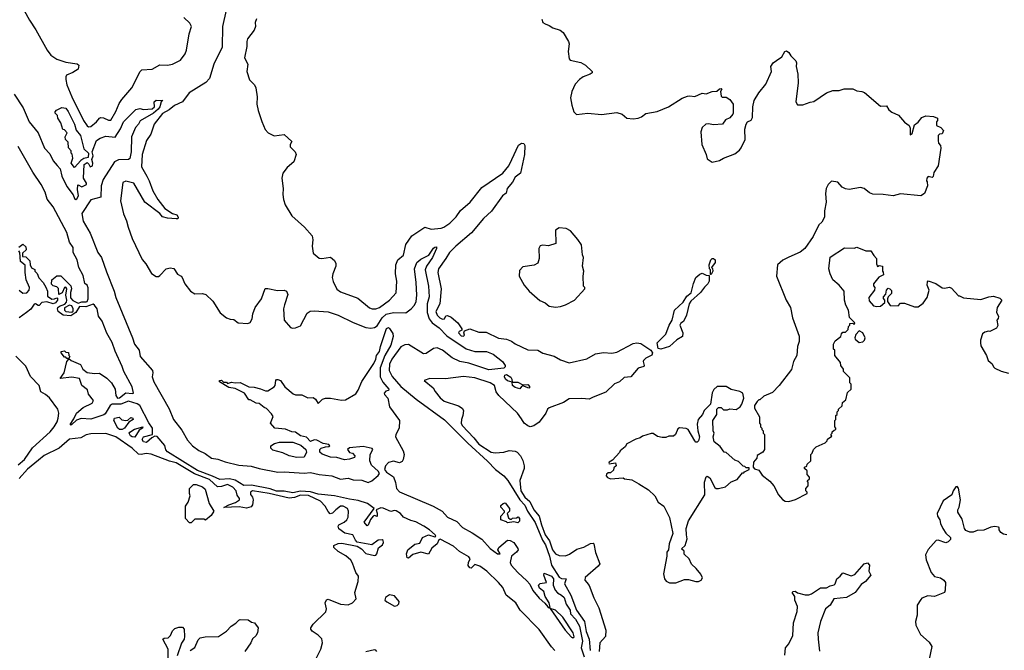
# Model space of a CAD drawing. Extents: x 2087054 to 2277909, y 548907 to 753496.
# Tile 283 of 444: x 2202489 to 2210331, y 661556 to 666578. Entities that reach past the tile are written whole.
import ezdxf

# ---------------------------------------------------------------- set-up
doc = ezdxf.new("R2010")
doc.units = 0

msp = doc.modelspace()

# ---------------------------------------------------------------- linework, layer by layer
at = {"layer": '0CON20XD'}
for points in [[(2202525, 666652.5), (2202566.3, 666575), (2202618.6, 666498.6), (2202707.1, 666335), (2202737.3, 666295), (2202785, 666262.8), (2202855, 666239.6), (2202945.7, 666225.7), (2202960, 666215), (2202953.3, 666185), (2202912.9, 666157.1), (2202862, 666135), (2202855, 666122.5), (2202855, 666102.5), (2202865, 666060), (2202905.3, 665965), (2202995.9, 665775), (2203025, 665733.1), (2203037.5, 665725), (2203055, 665726.9), (2203100.8, 665765), (2203123.3, 665795), (2203135, 665798.8), (2203155, 665796.2), (2203195, 665778), (2203215, 665776.7), (2203255, 665846), (2203280, 665910), (2203301.7, 665941.7), (2203382.5, 666035), (2203448.6, 666165), (2203461.3, 666178.7), (2203545, 666184.2), (2203605, 666219.4), (2203665, 666214.7), (2203705, 666224.1), (2203770.8, 666255), (2203805.6, 666305), (2203816.9, 666335), (2203838.6, 666465), (2203858.1, 666525), (2203845, 666551.2), (2203796.2, 666595)], [(2204133.4, 666653.4), (2204104.4, 666525), (2204100.2, 666359.8), (2204033.9, 666225), (2204000.8, 666109.2), (2203972.5, 666077.5), (2203838.2, 665995), (2203785, 665922.7), (2203722.7, 665895), (2203678.8, 665861.2), (2203625, 665830.9), (2203561.1, 665745), (2203533.5, 665666.5), (2203497.5, 665615), (2203464.2, 665505), (2203458.8, 665405), (2203501.2, 665331.2), (2203520.9, 665295), (2203548.9, 665215), (2203589.4, 665145), (2203646, 665075), (2203705, 665035.6), (2203740, 665025), (2203751.2, 665005), (2203747.5, 664992.5), (2203735, 664990.8), (2203665, 664996.4), (2203625, 665007.8), (2203604, 665035), (2203485.4, 665125.4), (2203398.5, 665275), (2203335, 665291.4), (2203309.7, 665280.3), (2203290.4, 665135), (2203315, 665031.2), (2203340.6, 664975), (2203351.9, 664925), (2203385, 664834.3), (2203465, 664669.4), (2203494.4, 664635), (2203538, 664558), (2203575, 664532.5), (2203595, 664534), (2203605, 664541.2), (2203655.8, 664594.2), (2203687.3, 664602.7), (2203716.3, 664596.3), (2203745, 664551.2), (2203775, 664536.2), (2203783.8, 664525), (2203804, 664475), (2203848.8, 664415), (2203885, 664396), (2203945, 664398), (2203970.5, 664390.5), (2204026.8, 664336.8), (2204085, 664244.2), (2204135, 664204.3), (2204165, 664192.9), (2204195, 664190), (2204230, 664165), (2204305, 664157.5), (2204325, 664167.5), (2204339.2, 664195), (2204345.7, 664235), (2204363.7, 664286.3), (2204415, 664356), (2204445, 664437.5), (2204465, 664438.6), (2204540.9, 664420.9), (2204595, 664424.2), (2204615, 664416.2), (2204625, 664390), (2204598.3, 664308.3), (2204589.4, 664275), (2204594.4, 664184.4), (2204645, 664127.5), (2204660.7, 664120.7), (2204686.4, 664123.6), (2204725, 664140), (2204778.7, 664241.3), (2204802.5, 664257.5), (2204835, 664260), (2204945, 664250.3), (2205025, 664223.9), (2205145, 664166), (2205245, 664126), (2205285, 664120.6), (2205315, 664126.4), (2205335, 664140), (2205375, 664204.5), (2205407.8, 664232.2), (2205465, 664246.4), (2205565, 664242.8), (2205605.8, 664275), (2205632, 664305), (2205646.8, 664335), (2205651.2, 664385), (2205646.7, 664485), (2205632.1, 664595), (2205651.4, 664645), (2205685, 664671.6), (2205748, 664702), (2205785, 664758.6), (2205795, 664767.1), (2205808.1, 664768.1), (2205808.1, 664755), (2205776.4, 664685), (2205728.3, 664615), (2205719.5, 664585), (2205744.5, 664455), (2205748.9, 664371.1), (2205735, 664314), (2205733.4, 664245), (2205748.8, 664195), (2205772.7, 664162.7), (2205830, 664125), (2205889.5, 664059.5), (2206045, 663956.7), (2206115, 663934.4), (2206207.5, 663935), (2206260.4, 663915), (2206335.4, 663855), (2206355.8, 663825), (2206356.2, 663813.8), (2206346, 663804), (2206297.7, 663797.7), (2206225, 663788.2), (2206065, 663842.8), (2205994.7, 663855.3), (2205933.2, 663885), (2205855, 663945.8), (2205815, 663964.1), (2205785, 663960.6), (2205725, 663920.6), (2205705, 663916.7), (2205585, 663990), (2205555, 663989.2), (2205525, 663971.9), (2205452.3, 663875), (2205433.5, 663835), (2205431.5, 663785), (2205455, 663735.4), (2205525, 663657.4), (2205645.3, 663555), (2205871.5, 663391.5), (2206058.4, 663205), (2206215, 663063.4), (2206277.2, 662995), (2206344.4, 662945), (2206377.1, 662907.1), (2206471, 662755), (2206510.7, 662710.7), (2206533.5, 662663.5), (2206595, 662572.9), (2206653.5, 662433.5), (2206676.2, 662395), (2206709.5, 662305), (2206723.4, 662235), (2206785, 662139.5), (2206805, 662128.8), (2206840.5, 662125), (2206827.9, 662085), (2206877.9, 661995), (2206922.4, 661875), (2206986.4, 661785), (2207000.5, 661705), (2207025.7, 661645), (2207033.6, 661555)], [(2204376, 666585), (2204363.8, 666555), (2204366.1, 666523.9), (2204356.7, 666495), (2204304.3, 666425.7), (2204298, 666405), (2204296.9, 666365), (2204280, 666275), (2204306.2, 666225), (2204296.7, 666165), (2204320.3, 666100.3), (2204358.8, 666058.8), (2204370, 666035), (2204380.8, 665965), (2204378, 665905), (2204388.8, 665855), (2204416.1, 665766.1), (2204445, 665702.5), (2204468.3, 665678.3), (2204515, 665653.3), (2204595, 665662.5), (2204657, 665607), (2204642.5, 665585), (2204643.3, 665565), (2204683.3, 665525), (2204690, 665505), (2204671.2, 665445), (2204618.8, 665401.2), (2204584.2, 665355), (2204576.2, 665315), (2204588, 665235), (2204584, 665185), (2204588.8, 665145), (2204602.3, 665102.3), (2204656.7, 665015), (2204757.5, 664925), (2204817, 664857), (2204822.5, 664825), (2204817.5, 664775), (2204825, 664720), (2204875, 664680), (2204895, 664676.7), (2204965, 664687.5), (2204995, 664660), (2205007, 664637), (2205007.5, 664615), (2204983.8, 664555), (2204978.8, 664525), (2204985, 664492.5), (2205015, 664431.2), (2205045, 664410), (2205180.9, 664360.9), (2205275, 664282.5), (2205295, 664275.7), (2205325.8, 664275.8), (2205355, 664286.9), (2205434, 664345), (2205487.7, 664402.3), (2205493.8, 664495), (2205480.8, 664555), (2205484, 664625), (2205501.4, 664665), (2205546.7, 664703.3), (2205563, 664787), (2205612.4, 664857.6), (2205714.3, 664925.7), (2205765, 664908.6), (2205845, 664918.1), (2205865.8, 664925), (2205915, 664958.9), (2205965, 665007.8), (2206000.6, 665059.4), (2206076.2, 665125), (2206168.8, 665241.2), (2206336.5, 665355), (2206385, 665414.3), (2206408.4, 665465), (2206460.7, 665579.3), (2206485, 665594.5), (2206505, 665592.5), (2206510.8, 665575), (2206509.4, 665505), (2206478.6, 665355), (2206435.2, 665324.8), (2206414.8, 665285.2), (2206371.5, 665235), (2206363.1, 665196.9), (2206334.6, 665175), (2206245.8, 665054.2), (2206181.5, 664995), (2206088.3, 664881.7), (2205961.8, 664775), (2205912.2, 664725), (2205883.9, 664676.1), (2205823.5, 664595), (2205817.8, 664565), (2205845.8, 664435), (2205833.8, 664316.2), (2205803.5, 664255), (2205813.8, 664225), (2205835, 664202.9), (2205855.7, 664194.3), (2205873, 664197), (2205881.7, 664218.3), (2205895, 664222.5), (2205925, 664208.1), (2205979.2, 664165), (2206010.8, 664115), (2206010, 664105), (2205988.8, 664095), (2205983.3, 664085), (2206005, 664060), (2206022.3, 664057.7), (2206031.2, 664065), (2206026, 664085), (2206030.6, 664099.4), (2206075, 664115.4), (2206145, 664089.6), (2206205, 664088.4), (2206302.1, 664042.1), (2206365, 664033.9), (2206405, 664016.9), (2206435.9, 663995.9), (2206535, 663948), (2206615, 663947.1), (2206655, 663921.4), (2206745, 663898.7), (2206795, 663869.7), (2206865, 663844.6), (2207005, 663876.9), (2207075, 663917.5), (2207138.1, 663928.1), (2207205, 663922.5), (2207245, 663929.2), (2207375, 663998.5), (2207405, 664004.5), (2207435, 664000), (2207516.6, 663946.6), (2207529.4, 663925), (2207524.2, 663905.8), (2207475, 663881.4), (2207456, 663865), (2207453.3, 663855), (2207463.3, 663825), (2207460, 663815), (2207415, 663802.5), (2207356.4, 663733.6), (2207302.3, 663727.7), (2207265, 663693.8), (2207225, 663676.7), (2207158.2, 663611.8), (2207055, 663572.9), (2207025, 663555.3), (2206965, 663562.5), (2206865, 663557.5), (2206821.3, 663528.7), (2206705, 663485.6), (2206692.5, 663475), (2206678, 663445), (2206625, 663373.3), (2206585, 663343.3), (2206555, 663336.7), (2206535, 663343.8), (2206508, 663365), (2206485, 663398.8), (2206454.4, 663444.4), (2206304.3, 663585), (2206284.2, 663615), (2206270, 663665), (2206236.7, 663685), (2206113.6, 663726.4), (2206022.6, 663737.4), (2205878.9, 663718.9), (2205755, 663719.4), (2205710, 663705), (2205782.5, 663645), (2205797, 663617), (2205837, 663567), (2205869.3, 663539.3), (2205985, 663502), (2206013.3, 663485), (2206023.3, 663465), (2206018.8, 663425), (2206006.4, 663393.6), (2206006.2, 663365), (2206014.2, 663345), (2206106.9, 663246.9), (2206145, 663196.9), (2206245, 663134.3), (2206275, 663128.8), (2206345, 663133.3), (2206387, 663147), (2206435, 663142.5), (2206450, 663135), (2206477.5, 663105), (2206496.4, 663066.4), (2206507.5, 663025), (2206506.4, 663003.6), (2206471.7, 662908.3), (2206479.7, 662825), (2206511.1, 662775), (2206551.4, 662741.4), (2206582.4, 662675), (2206627.5, 662625), (2206644.2, 662555.8), (2206672.9, 662475), (2206707.9, 662427.9), (2206731.9, 662355), (2206755, 662323.3), (2206785, 662310.2), (2206835, 662308), (2206868.1, 662321.9), (2206925, 662362.5), (2206983.1, 662376.9), (2207035, 662407.3), (2207055, 662410), (2207062.5, 662405), (2207073.8, 662335), (2207109.4, 662245), (2207097.3, 662225), (2206991.5, 662135), (2206990, 662115), (2207006.2, 662095), (2207025, 662071.9), (2207062.6, 661972.6), (2207101.2, 661895), (2207156.5, 661715), (2207155, 661665.7), (2207109.4, 661615), (2207103.9, 661545)], [(2206647, 666583), (2206656.4, 666556.4), (2206673.9, 666543.9), (2206705, 666532.5), (2206735, 666512.5), (2206793.6, 666493.6), (2206817.5, 666475), (2206858.8, 666405), (2206863.8, 666385), (2206856, 666325), (2206865.9, 666265.9), (2206873.3, 666255), (2206957.7, 666237.7), (2206996.4, 666216.4), (2207047.5, 666165), (2207047.5, 666155), (2207032.5, 666145), (2206975.7, 666124.3), (2206947.4, 666102.6), (2206912.5, 666065), (2206886, 666005), (2206876.7, 665955), (2206887, 665897), (2206903.3, 665845), (2206924, 665824), (2207015, 665833.3), (2207123.6, 665823.6), (2207245, 665838.8), (2207286.1, 665826.1), (2207325, 665793.3), (2207375, 665788.8), (2207415, 665793.8), (2207442.5, 665805), (2207475, 665830), (2207565, 665846), (2207655, 665883.8), (2207766.4, 665953.6), (2207808.3, 665968.3), (2207825, 665972.5), (2207865, 665967.5), (2207925, 665992.5), (2207955, 665987.5), (2208005, 666007.5), (2208041.7, 666008.3), (2208061.7, 666028.3), (2208075, 666030), (2208080, 666025), (2208070, 666005), (2208075, 665970), (2208085, 665960), (2208115, 665960), (2208145, 665943.3), (2208172.5, 665905), (2208172.5, 665835), (2208167.5, 665825), (2208145, 665797.5), (2208110, 665780), (2208087.5, 665745), (2208015, 665740), (2207975, 665750), (2207953, 665747), (2207925, 665720), (2207912.5, 665685), (2207922.5, 665585), (2207957.5, 665505), (2207965, 665470), (2208005, 665442.5), (2208063.6, 665456.4), (2208094.1, 665475.9), (2208185, 665510), (2208221.7, 665538.3), (2208235, 665557.5), (2208266.2, 665625), (2208263.8, 665705), (2208273.6, 665746.4), (2208286.4, 665763.6), (2208315, 665777.5), (2208325, 665800), (2208328, 665885), (2208339.2, 665935), (2208376, 665995), (2208430.8, 666065), (2208475.8, 666165), (2208472.5, 666205), (2208490, 666235), (2208516.9, 666253.1), (2208557.7, 666282.3), (2208583.3, 666325), (2208595, 666330), (2208615, 666316.7), (2208630.5, 666290.5), (2208670.7, 666250.7), (2208676.7, 666235), (2208673.6, 666206.4), (2208685.8, 666145), (2208689.2, 666075), (2208670, 665925), (2208685, 665900), (2208725, 665898.8), (2208785, 665922.5), (2208815, 665925.8), (2208915, 665996), (2208965, 666013.8), (2209015, 666014), (2209055, 666026.2), (2209125, 666026.2), (2209155, 666011.2), (2209195, 666006.2), (2209217, 665997), (2209345, 665890), (2209391.7, 665891.7), (2209410.7, 665860.7), (2209435, 665842.5), (2209488.3, 665818.3), (2209535, 665762.5), (2209572.5, 665735), (2209580, 665715), (2209581.7, 665661.7), (2209597, 665673), (2209615, 665740), (2209645, 665762.5), (2209675, 665800), (2209705, 665811.2), (2209766.1, 665806.1), (2209800, 665795), (2209800, 665775), (2209790, 665765), (2209790, 665735), (2209825, 665720), (2209846.7, 665695), (2209835, 665670), (2209815, 665667.5), (2209803.3, 665656.7), (2209803.8, 665615), (2209807.5, 665595), (2209823.3, 665575), (2209825.8, 665555), (2209803.3, 665415), (2209768.3, 665361.7), (2209765, 665330), (2209755, 665320), (2209725, 665330), (2209712.5, 665315), (2209710, 665295), (2209717, 665287), (2209720, 665255), (2209695, 665193.3), (2209665, 665176.2), (2209505, 665192.5), (2209445, 665175.7), (2209366.8, 665186.8), (2209285, 665188.6), (2209257.9, 665197.9), (2209215, 665233.8), (2209185, 665242), (2209095, 665226.7), (2209065, 665231.2), (2209040, 665245), (2209005, 665283.3), (2208955, 665292.5), (2208927.5, 665265), (2208912.5, 665235), (2208906.7, 665195), (2208912.5, 665125), (2208897.5, 665055), (2208897.5, 665005), (2208877.5, 664965), (2208853.3, 664945), (2208809.7, 664850.3), (2208741.2, 664755), (2208705, 664726), (2208614.2, 664685.8), (2208567.7, 664662.3), (2208523.3, 664625), (2208517.5, 664535), (2208593.3, 664345), (2208627.5, 664285), (2208643.6, 664203.6), (2208697, 664057), (2208697.5, 664015), (2208682.5, 663975), (2208677.5, 663905), (2208652.5, 663855), (2208635, 663792.5), (2208537.5, 663665), (2208485, 663610), (2208415, 663580), (2208385, 663550), (2208375, 663550), (2208361.7, 663538.3), (2208340, 663505), (2208340, 663485), (2208380, 663415), (2208380, 663365), (2208390, 663355), (2208390, 663335), (2208400, 663325), (2208400, 663315), (2208410, 663305), (2208410, 663285), (2208420, 663275), (2208420, 663155), (2208406.4, 663133.6), (2208361.7, 663108.3), (2208360, 663085), (2208332.5, 663055), (2208330, 663015), (2208341.7, 663001.7), (2208375, 662990), (2208401.7, 662951.7), (2208463, 662903), (2208496.1, 662866.1), (2208533.3, 662795), (2208565, 662756.7), (2208585, 662743.3), (2208615, 662740), (2208667.5, 662757.5), (2208760, 662805), (2208760, 662815), (2208750, 662825), (2208750, 662845), (2208770, 662865), (2208770, 662895), (2208760, 662905), (2208778.3, 662921.7), (2208780, 662935), (2208760, 662955), (2208760, 662985), (2208740, 663005), (2208740, 663015), (2208758.3, 663021.7), (2208761.7, 663038.3), (2208790, 663065), (2208790, 663115), (2208800, 663125), (2208810, 663155), (2208833, 663177), (2208905, 663207.5), (2208920, 663225), (2208921.7, 663238.3), (2208958.3, 663261.7), (2208950, 663275), (2208960, 663285), (2208960, 663295), (2208975, 663310), (2208990, 663315), (2208990, 663325), (2208980, 663335), (2208980, 663385), (2208990, 663395), (2208990, 663425), (2209000, 663435), (2209000, 663455), (2209010, 663465), (2209010, 663475), (2209038.3, 663501.7), (2209041.7, 663528.3), (2209068.3, 663551.7), (2209081.7, 663608.3), (2209110, 663635), (2209110, 663675), (2209100, 663685), (2209100, 663725), (2209050, 663775), (2209050, 663795), (2209030, 663825), (2209027, 663847), (2208980, 663905), (2208980, 663945), (2208970, 663955), (2208970, 663995), (2208985, 664020), (2209030, 664055), (2209033, 664077), (2209045, 664090), (2209065, 664090), (2209088.3, 664111.7), (2209090, 664135), (2209100, 664145), (2209101.7, 664158.3), (2209125, 664160), (2209135, 664150), (2209140, 664165), (2209097.5, 664205), (2209088.8, 664265), (2209068.8, 664305), (2209058.8, 664345), (2209056.7, 664415), (2209015, 664462.5), (2208965.9, 664505.9), (2208943.3, 664555), (2208933.3, 664595), (2208943.6, 664686.4), (2209058.3, 664761.7), (2209135, 664757.5), (2209155, 664766.7), (2209228.3, 664738.3), (2209267, 664737), (2209290.7, 664700.7)], [(2202444.7, 665984.7), (2202516.1, 665876.1), (2202564.4, 665764.4), (2202637, 665677), (2202686.2, 665555), (2202730.1, 665510.1), (2202755.7, 665455), (2202786, 665416), (2202811.3, 665391.3), (2202825, 665332.7), (2202865, 665250), (2202913.6, 665183.6), (2202925, 665154), (2202935, 665145.6), (2202945, 665150.9), (2202957.5, 665175), (2202948.5, 665225), (2202950.7, 665259.3), (2202955, 665262.5), (2202985, 665248.1), (2203020.6, 665265), (2203020.6, 665275), (2202998.1, 665315), (2203002.5, 665425), (2203025, 665440), (2203038.3, 665428.3), (2203050, 665405), (2203067.5, 665415), (2203072.5, 665435), (2203062.5, 665465), (2203073.3, 665495), (2203066.7, 665525), (2203100, 665615), (2203129.4, 665635), (2203175, 665650), (2203248.4, 665641.6), (2203290.7, 665709.3), (2203315, 665764.5), (2203415, 665863.3), (2203445, 665870), (2203475, 665863.3), (2203545, 665868.8), (2203561.2, 665885), (2203558.8, 665925), (2203575, 665937.5), (2203630, 665935), (2203616.8, 665923.2), (2203606.2, 665885), (2203591.1, 665865), (2203555, 665834.8), (2203447.7, 665772.3), (2203434.5, 665745), (2203410.5, 665719.5), (2203379.2, 665645), (2203376.1, 665525), (2203365, 665472), (2203355, 665465.8), (2203275, 665463.1), (2203243.5, 665446.5), (2203154.4, 665305), (2203137.2, 665255), (2203133.8, 665165), (2203055, 665142.9), (2202984.4, 665035.6), (2202995, 664973.1), (2203048.8, 664878.8), (2203110.2, 664725), (2203141.1, 664685), (2203179.7, 664569.7), (2203240.5, 664415), (2203254.3, 664365), (2203388.4, 664045), (2203402.8, 663995), (2203439.3, 663945), (2203449.2, 663895), (2203545.7, 663785), (2203550, 663765), (2203543.8, 663735), (2203556.3, 663695), (2203679.1, 663479.1), (2203712.9, 663395), (2203779.3, 663309.3), (2203825, 663229.7), (2203865, 663183.3), (2203916.5, 663146.5), (2203965, 663121.9), (2204016.2, 663085), (2204066.9, 663076.9), (2204125, 663056.8), (2204235, 663031), (2204333, 663023), (2204395, 663003.1), (2204545, 662973.8), (2204595, 662976.4), (2204755, 662967.5), (2204805, 662971.6), (2204873.3, 662955), (2204975, 662946.3), (2205045, 662919.5), (2205105, 662927.5), (2205145, 662913), (2205215, 662909.8), (2205265, 662892), (2205294.5, 662905), (2205345, 662948), (2205353.3, 662965), (2205345, 662982), (2205291.1, 663031.1), (2205277.3, 663065), (2205280.9, 663115), (2205300.6, 663155), (2205295, 663162.5), (2205225, 663180), (2205115, 663167.5), (2205100, 663155), (2205115, 663130), (2205140, 663125), (2205157.5, 663105), (2205155, 663092.5), (2205115, 663077.5), (2205075, 663073.3), (2205015, 663092.5), (2204963.6, 663093.6), (2204898.3, 663118.3), (2204880, 663135), (2204880, 663155), (2204890, 663165), (2204925, 663177.5), (2204951.7, 663178.3), (2204960, 663185), (2204950, 663195), (2204905, 663202.5), (2204855, 663228.8), (2204835, 663232.5), (2204805, 663220), (2204773.6, 663253.6), (2204725, 663263.3), (2204685, 663293.3), (2204655, 663296.7), (2204605, 663316.7), (2204520, 663325), (2204487.5, 663365), (2204507, 663417), (2204495, 663440), (2204455, 663482.5), (2204435, 663490), (2204395, 663522.5), (2204373, 663523), (2204325, 663550), (2204315, 663550), (2204280, 663605), (2204205, 663640), (2204155, 663650), (2204080, 663695), (2204080, 663705), (2204095, 663707.5), (2204111.7, 663691.7), (2204135, 663690), (2204145, 663680), (2204175, 663692.5), (2204206.1, 663686.1), (2204245, 663687.5), (2204314.2, 663654.2), (2204355, 663651.2), (2204407.7, 663637.7), (2204446.7, 663623.3), (2204465, 663623.3), (2204515.9, 663654.1), (2204523.8, 663665), (2204530, 663705), (2204535, 663712.5), (2204545, 663713.3), (2204565, 663703.3), (2204600, 663655), (2204667.7, 663597.7), (2204685, 663591.2), (2204735, 663590), (2204785, 663567.5), (2204825, 663568), (2204845, 663556.2), (2204865, 663522.5), (2204901.2, 663555), (2204925, 663564), (2204965, 663563.8), (2205052.3, 663547.7), (2205085, 663550), (2205165, 663598.6), (2205185, 663628.6), (2205215, 663697.5), (2205309.5, 663840.5), (2205325.9, 663874.1), (2205331.6, 663905), (2205354.7, 663935.3), (2205362.2, 663975), (2205411.2, 664118.8), (2205425, 664127.5), (2205435, 664117.5), (2205459.5, 664079.5), (2205464.2, 664055), (2205445.4, 663985), (2205395.7, 663904.3), (2205359.1, 663805), (2205359.6, 663735), (2205381.5, 663691.5), (2205428, 663635), (2205426.2, 663623.8), (2205405, 663619.2), (2205390.6, 663605), (2205393.1, 663593.1), (2205420.5, 663565), (2205434.1, 663494.1), (2205514.3, 663385), (2205510.5, 663325), (2205484.2, 663275), (2205482.2, 663255), (2205544.2, 663145), (2205550.7, 663115), (2205544.2, 663075.8), (2205535, 663060), (2205515, 663050), (2205465, 663061.9), (2205425, 663050.9), (2205401.1, 663025), (2205395.4, 662995), (2205410.8, 662975), (2205466.2, 662936.2), (2205482.6, 662892.6), (2205491.2, 662845), (2205515, 662816.9), (2205782.5, 662705), (2205853.3, 662663.3), (2205895.3, 662615), (2205970.4, 662580.4), (2206015, 662532.8), (2206091.6, 662491.6), (2206170, 662440), (2206235, 662366.6), (2206295, 662324.8), (2206316.2, 662325), (2206297.5, 662355), (2206304.7, 662375.3), (2206375, 662433.3), (2206395, 662430), (2206424.3, 662414.3), (2206457, 662367), (2206458.8, 662355), (2206445, 662336.2), (2206406, 662305), (2206396.4, 662255), (2206403.2, 662235), (2206455, 662174.3), (2206529.1, 662109.1), (2206551.3, 662081.3), (2206575, 662030.8), (2206625, 661970.6), (2206671.8, 661931.8), (2206695, 661903.3), (2206706.4, 661893.6), (2206712.5, 661897.5), (2206706.9, 661935), (2206673.6, 661985), (2206662.9, 662022.9), (2206629.8, 662049.8), (2206622, 662075), (2206633, 662087), (2206683.3, 662095), (2206663.3, 662155), (2206665, 662170), (2206725, 662147.5), (2206739.6, 662125), (2206737.5, 662075), (2206754, 662034), (2206772.2, 662012.2), (2206805, 661994.4), (2206824.5, 661975), (2206842.1, 661922.1), (2206873, 661875), (2206876.8, 661845), (2206914.8, 661805), (2206946.8, 661746.8), (2206971.6, 661628.4), (2206960.8, 661575), (2206985.5, 661505)], [(2202925, 665400), (2202900, 665435), (2202912.5, 665475), (2202907, 665507), (2202900, 665515), (2202900, 665535), (2202878.3, 665558.3), (2202873.6, 665603.6), (2202852.5, 665625), (2202850, 665645), (2202867, 665677), (2202845, 665700), (2202833, 665703), (2202817, 665757), (2202792.5, 665795), (2202790, 665815), (2202770, 665835), (2202770, 665845), (2202781.7, 665858.3), (2202825, 665877.5), (2202855, 665872.5), (2202875, 665847.5), (2202925, 665746.2), (2202938.9, 665698.9), (2202974, 665655), (2203000.5, 665550.5), (2203037.5, 665515), (2203035, 665480), (2202998.3, 665471.7), (2202975, 665457.5), (2202925, 665400)], [(2206750, 661555), (2206723.3, 661583.3), (2206625, 661721.2), (2206474.6, 661874.6), (2206439.1, 661935), (2206364.1, 661994.1), (2206335.9, 662055), (2206301, 662095), (2206209.8, 662185), (2206154.7, 662225), (2206115, 662240), (2206092.4, 662217.6), (2206085, 662210), (2206075, 662211.4), (2206062, 662232), (2206063.3, 662255), (2206075.3, 662284.7), (2206065, 662300.7), (2205992, 662342), (2205944.6, 662385), (2205837.8, 662442.2), (2205826.9, 662435), (2205813.1, 662405), (2205770.5, 662369.5), (2205745, 662322), (2205683, 662337), (2205621.1, 662318.9), (2205585, 662290), (2205575, 662292.5), (2205568.6, 662325), (2205579.2, 662355), (2205635, 662400), (2205675, 662408), (2205696.2, 662455), (2205745, 662474.7), (2205795, 662460.6), (2205802, 662465), (2205797.7, 662475), (2205753.8, 662515), (2205707.5, 662545), (2205645, 662579.7), (2205605, 662589.6), (2205545.4, 662615.4), (2205520.8, 662645), (2205486.9, 662666.9), (2205475, 662669.3), (2205445, 662660.3), (2205385, 662686.7), (2205365, 662689.8), (2205327.5, 662675), (2205337, 662647), (2205335, 662622.5), (2205315, 662630), (2205305, 662623.8), (2205281.9, 662598.1), (2205265, 662552.5), (2205255, 662548.1), (2205231.4, 662575), (2205312.5, 662685), (2205259.1, 662725), (2205185, 662749.8), (2205115, 662758.5), (2204995, 662787.1), (2204865, 662800), (2204805, 662817.8), (2204725, 662824.4), (2204665, 662810.7), (2204595, 662822.8), (2204535, 662823.8), (2204485, 662841.8), (2204335, 662871.8), (2204275, 662869.3), (2204205, 662911.1), (2204160.5, 662920.5), (2204083.5, 662916.5), (2204025, 662942.5), (2203905, 662986.6), (2203666.3, 663136.3), (2203652.9, 663152.9), (2203645, 663187.8), (2203585, 663258.5), (2203565, 663260), (2203542.1, 663247.9), (2203499.7, 663210.3), (2203475, 663217.1), (2203464.4, 663235), (2203474.5, 663255.5), (2203545.6, 663274.4), (2203546.8, 663325), (2203517.7, 663367.7), (2203445.8, 663505), (2203425, 663519.3), (2203355, 663539.1), (2203295, 663515.3), (2203225, 663516.6), (2203209.3, 663505), (2203170.2, 663439.8), (2203159.1, 663430.9), (2203055, 663397.8), (2202979.1, 663400.9), (2202941.3, 663388.7), (2202905, 663353.1), (2202895, 663350), (2202890, 663355), (2202920.3, 663399.7), (2202941.1, 663445), (2202995, 663488.5), (2203066.7, 663525), (2203077.5, 663545), (2203037.5, 663595), (2203029.3, 663629.3), (2202982.5, 663665), (2202965, 663720), (2202905, 663731.2), (2202811.7, 663721.7), (2202843.3, 663765), (2202863, 663857), (2202880, 663875), (2202880, 663880), (2202865, 663880), (2202855, 663890), (2202845, 663890), (2202820, 663925), (2202820, 663935), (2202845, 663940), (2202855, 663930), (2202878.3, 663928.3), (2202880, 663905), (2202887.5, 663895), (2202880, 663880), (2202900, 663865), (2202973, 663833), (2202992.5, 663795), (2203025, 663768.8), (2203085, 663760), (2203125, 663763.3), (2203183, 663723), (2203218.8, 663685), (2203250, 663635), (2203254.5, 663585), (2203266.7, 663565), (2203285, 663567.3), (2203335, 663606.2), (2203385, 663600.5), (2203396.5, 663605), (2203385, 663652.9), (2203317.5, 663775), (2203305.2, 663815), (2203248.1, 663938.1), (2203225, 664006.7), (2203181.5, 664081.5), (2203145, 664178.1), (2203117.5, 664217.5), (2203105.2, 664275), (2203085, 664305.4), (2203075, 664312.1), (2203015, 664291.7), (2202965, 664293.8), (2202935.5, 664245), (2202895, 664218.7), (2202835, 664224.7), (2202796.1, 664255), (2202789.7, 664275), (2202793.2, 664286.8), (2202805, 664296.7), (2202848.2, 664311.8), (2202862.4, 664327.6), (2202865.3, 664345), (2202856.9, 664385), (2202864.4, 664435), (2202856.7, 664446.7), (2202844.7, 664445.3), (2202828, 664402), (2202800, 664390), (2202796.9, 664436.9), (2202785, 664450), (2202755, 664459.5), (2202742.1, 664472.1), (2202744.5, 664505), (2202785, 664539.2), (2202817.3, 664537.3), (2202895, 664458.9), (2202900.3, 664435), (2202893.3, 664406.7), (2202893.5, 664363.5), (2202911, 664341), (2202955, 664321.5), (2202985, 664330.5), (2203018.2, 664331.8), (2203026.5, 664335), (2203035.4, 664355), (2203035, 664443.8), (2203025, 664464.3), (2203007.8, 664477.8), (2202995, 664540), (2202959, 664605), (2202945.3, 664665), (2202913.9, 664725), (2202914.4, 664765), (2202886.7, 664806.7), (2202865, 664884.4), (2202755, 665086.8), (2202707.7, 665147.7), (2202691, 665205), (2202659.7, 665265), (2202592.8, 665362.8), (2202477.3, 665567.3)], [(2206755, 664288.8), (2206795, 664293.8), (2206835, 664306.2), (2206907.5, 664345), (2206990, 664435), (2206990, 664445), (2206980, 664455), (2206977.5, 664535), (2206982.5, 664575), (2206970, 664615), (2206980, 664685), (2206970, 664705), (2206962.5, 664785), (2206935, 664826.7), (2206875, 664896.7), (2206840, 664915), (2206785, 664920), (2206757, 664903), (2206760, 664795), (2206701.7, 664778.3), (2206655, 664782.5), (2206633.6, 664776.4), (2206622.5, 664755), (2206626.7, 664675), (2206615, 664640), (2206586.4, 664623.6), (2206495, 664610), (2206468.3, 664581.7), (2206467.5, 664535), (2206507.5, 664465), (2206547.5, 664415), (2206631.7, 664341.7), (2206675, 664322.5), (2206705, 664297.5), (2206755, 664288.8)], [(2202483, 664767), (2202515, 664790), (2202538.3, 664768.3), (2202540, 664745), (2202511.7, 664718.3), (2202511.7, 664691.7), (2202538.3, 664688.3), (2202568.3, 664658.3), (2202572.5, 664625), (2202583, 664603), (2202608.3, 664588.3), (2202610, 664575), (2202627, 664557), (2202641.7, 664521.7), (2202675.8, 664485.8), (2202697.7, 664447.7), (2202710, 664415), (2202711.2, 664375), (2202745, 664352.5), (2202766.2, 664353.8), (2202785, 664363.8), (2202790, 664360), (2202790, 664345), (2202775, 664323.5), (2202755, 664314.1), (2202705, 664331.8), (2202665, 664326), (2202645, 664302.5), (2202635, 664302.5), (2202615, 664316), (2202605, 664312), (2202577, 664273), (2202543.3, 664245), (2202485, 664203.3)], [(2202483.5, 664423.5), (2202515, 664401.2), (2202545, 664403.8), (2202563.3, 664425), (2202566.2, 664445), (2202540, 664505), (2202532, 664565), (2202532.5, 664622.5), (2202495, 664652.5), (2202490, 664725), (2202483, 664737)], [(2209290.7, 664700.7), (2209312.5, 664675), (2209312.5, 664635), (2209321.7, 664611.7), (2209335, 664620), (2209360, 664615), (2209360, 664575), (2209367, 664567), (2209370, 664545), (2209331.7, 664528.3), (2209290, 664475), (2209288.3, 664458.3), (2209300, 664445), (2209297.5, 664425), (2209252.5, 664365), (2209255, 664340), (2209289.3, 664299.3), (2209316.4, 664293.6), (2209345, 664297.5), (2209380, 664325), (2209380, 664345), (2209368.3, 664358.3), (2209368.3, 664371.7), (2209388.3, 664391.7), (2209392.5, 664425), (2209405, 664440), (2209420, 664435), (2209431.7, 664421.7), (2209431.7, 664398.3), (2209405, 664370), (2209400, 664355), (2209400, 664335), (2209423, 664303), (2209485, 664300), (2209505, 664320), (2209535, 664320), (2209615, 664290), (2209645, 664290), (2209685, 664320), (2209717.5, 664365), (2209732.5, 664425), (2209717.5, 664465), (2209718.3, 664491.7), (2209725, 664497.5), (2209785, 664477.5), (2209835, 664443.3), (2209855, 664440), (2209895, 664447.5), (2209909.3, 664439.3), (2209965, 664380), (2209975, 664380), (2210005, 664362.5), (2210145, 664350), (2210208.3, 664371.7), (2210245, 664376.7), (2210295, 664360), (2210310, 664345), (2210273.8, 664285), (2210267.5, 664247.5), (2210283.3, 664215), (2210281.7, 664198.3), (2210272.5, 664185), (2210278.3, 664141.7), (2210267.5, 664122.5), (2210237.5, 664105), (2210216.4, 664093.6), (2210205, 664096.7), (2210175, 664090), (2210157.5, 664075), (2210140, 664025), (2210140, 664005), (2210145, 663980), (2210190, 663905), (2210202.5, 663865), (2210235, 663837.5), (2210243.6, 663813.6), (2210255, 663802.5), (2210305, 663780), (2210365, 663762.5)], [(2207995, 664550), (2207990, 664550), (2207990, 664585), (2207983, 664593), (2207980, 664625), (2207992.5, 664665), (2208005, 664676.7), (2208015, 664677.5), (2208027.5, 664665), (2208027.5, 664645), (2208000, 664605), (2208007, 664597), (2208010, 664575), (2207995, 664550)], [(2207595, 663954.3), (2207575, 663960), (2207566, 664005), (2207635.4, 664074.6), (2207661.9, 664145), (2207684.4, 664185), (2207705, 664266), (2207772.7, 664327.3), (2207803.3, 664375), (2207837, 664403), (2207854.2, 664475.8), (2207874.3, 664525), (2207905, 664551.2), (2207925, 664558.8), (2207955, 664542.5), (2207980, 664540), (2207979.2, 664495), (2207970, 664475), (2207942.1, 664447.9), (2207912, 664405), (2207832.9, 664337.1), (2207820, 664315), (2207799.2, 664225), (2207776.7, 664175), (2207755, 664162.5), (2207746.2, 664145), (2207770, 664085), (2207766.7, 664055), (2207721.7, 664028.3), (2207665, 663975.7), (2207595, 663954.3)], [(2202905, 664247.8), (2202913.8, 664256.2), (2202915.8, 664274.2), (2202905, 664298.7), (2202885, 664303.9), (2202845.5, 664284.5), (2202845.6, 664265), (2202855.3, 664255.3), (2202905, 664247.8)], [(2209175, 664007.5), (2209205, 664013.3), (2209217.5, 664025), (2209222.5, 664045), (2209203, 664083), (2209175, 664100), (2209148.3, 664071.7), (2209140, 664045), (2209142.5, 664035), (2209175, 664007.5)], [(2202477.4, 663032.6), (2202525.8, 663074.2), (2202591.5, 663168.5), (2202731.5, 663295), (2202764.1, 663335), (2202786.6, 663375), (2202795.8, 663405), (2202800.3, 663445), (2202792.5, 663475), (2202725, 663566.7), (2202695, 663594.1), (2202656.2, 663615), (2202643.2, 663665), (2202575.5, 663735.5), (2202538.5, 663818.5), (2202457.5, 663897.5)], [(2206473, 663637), (2206435, 663648.1), (2206414.5, 663665), (2206410, 663690), (2206375, 663701.2), (2206359.1, 663715), (2206350.4, 663735), (2206352, 663748), (2206365, 663752.5), (2206400.7, 663730.7), (2206409.2, 663715), (2206410, 663690), (2206455, 663692), (2206495, 663670), (2206535, 663674), (2206552, 663655), (2206545, 663642.5), (2206495, 663662.5), (2206485, 663657.5), (2206473, 663637)], [(2207665, 662093.3), (2207715, 662093.8), (2207785, 662120), (2207815, 662120), (2207873.9, 662103.9), (2207896.4, 662103.6), (2207916.4, 662113.6), (2207926.1, 662133.9), (2207915, 662162.5), (2207877.7, 662207.7), (2207840.7, 662240.7), (2207820, 662285), (2207781.7, 662321.7), (2207780, 662345), (2207760, 662365), (2207788.8, 662391.2), (2207806.1, 662443.9), (2207798.8, 662475), (2207798, 662525), (2207815, 662587.5), (2207945.5, 662794.5), (2207943.3, 662895), (2207955, 662937.5), (2207965, 662943.3), (2207985, 662928.8), (2208025, 662851.4), (2208035, 662844.3), (2208055, 662844.3), (2208111.2, 662858.8), (2208155, 662896.7), (2208203, 662917), (2208245, 662970), (2208255, 662970), (2208261.7, 662978.3), (2208300, 662995), (2208298.3, 663008.3), (2208275, 663010), (2208265, 663020), (2208251.7, 663021.7), (2208215, 663060), (2208185, 663070), (2208115, 663130), (2208100, 663135), (2208068.3, 663178.3), (2208020, 663215), (2208012.5, 663255), (2208020, 663285), (2208012.5, 663305), (2208010, 663385), (2208040, 663435), (2208040, 663475), (2208055, 663490), (2208075, 663490), (2208095, 663470), (2208125, 663470), (2208145, 663480), (2208195, 663472.5), (2208226.4, 663493.6), (2208240, 663515), (2208256.2, 663563.8), (2208247.5, 663605), (2208225, 663617.5), (2208155, 663632.5), (2208115, 663657.5), (2208043, 663657), (2208017, 663633), (2208003.6, 663606.4), (2207990, 663515), (2207940, 663465), (2207927, 663433), (2207893.3, 663395), (2207884.1, 663355.9), (2207890, 663305), (2207904.2, 663255), (2207896, 663224), (2207885, 663212.5), (2207875, 663213.3), (2207865, 663223.3), (2207813.3, 663315), (2207797, 663323), (2207745, 663326.7), (2207731.2, 663318.8), (2207712.5, 663275), (2207695, 663262.5), (2207658.3, 663261.7), (2207635, 663250), (2207605, 663250), (2207569.3, 663259.3), (2207535, 663282.5), (2207517, 663283), (2207448.3, 663261.7), (2207431.7, 663248.3), (2207395, 663237.5), (2207325, 663200), (2207310, 663175), (2207270, 663145), (2207265, 663130), (2207210, 663070), (2207182.5, 663055), (2207180, 663045), (2207185, 663040), (2207235, 663050), (2207240, 663025), (2207221.7, 663008.3), (2207218.3, 662991.7), (2207195, 662970), (2207175, 662970), (2207161.7, 662958.3), (2207160, 662945), (2207171.7, 662931.7), (2207195, 662922.5), (2207295, 662930), (2207305, 662922.5), (2207365, 662912.5), (2207420.7, 662880.7), (2207497.5, 662835), (2207546.7, 662785), (2207573.3, 662735), (2207619.2, 662705), (2207663, 662613), (2207691.2, 662485), (2207662.5, 662405), (2207657.5, 662355), (2207643.9, 662336.1), (2207643.8, 662305), (2207616.7, 662165), (2207623.3, 662125), (2207636.4, 662106.4), (2207665, 662093.3)], [(2203305, 663313.8), (2203285, 663314), (2203270, 663325), (2203237.5, 663385), (2203243.3, 663405), (2203281.7, 663411.7), (2203302.5, 663392.5), (2203335, 663386.7), (2203350.7, 663389.3), (2203375, 663410.8), (2203391.2, 663405), (2203392, 663395), (2203357.5, 663372.5), (2203322.5, 663325), (2203305, 663313.8)], [(2203405, 663254.4), (2203385, 663254.7), (2203370.5, 663265), (2203361.9, 663285), (2203366.6, 663293.4), (2203403.8, 663316.2), (2203470, 663335), (2203466.2, 663325), (2203440.7, 663309.3), (2203405, 663254.4)], [(2204852.9, 661495), (2204886.9, 661565), (2204900, 661615), (2204895.9, 661645.9), (2204867.3, 661677.3), (2204818.3, 661708.3), (2204806.7, 661725), (2204806.7, 661735), (2204826.2, 661765), (2204927, 661863), (2204932.5, 661885), (2204922.5, 661935), (2204931.2, 661958.8), (2204945, 661963.8), (2205043, 661923), (2205105, 661917.5), (2205140, 661935), (2205167.5, 661965), (2205157.5, 662015), (2205183.3, 662105), (2205186.2, 662145), (2205165.5, 662175.5), (2205139.9, 662249.9), (2205125, 662274.4), (2205086.9, 662306.9), (2205025, 662341.4), (2204990, 662375), (2204990.5, 662389.5), (2205025, 662407.5), (2205055, 662409.2), (2205176.4, 662386.4), (2205210, 662365), (2205245.8, 662325.8), (2205315, 662312), (2205325, 662314), (2205332, 662325), (2205347.7, 662372.3), (2205378.8, 662395), (2205386.7, 662415), (2205385, 662430), (2205375, 662436.2), (2205345, 662433.8), (2205294, 662396), (2205177, 662417), (2205162.4, 662432.4), (2205142.5, 662475), (2205078, 662488), (2205031.9, 662521.9), (2205026, 662545), (2205030.9, 662555), (2205073.7, 662576.3), (2205095.5, 662595), (2205105.5, 662615), (2205107.5, 662665), (2205098.6, 662685), (2205065, 662703.5), (2205045, 662703.1), (2205006, 662675), (2204981.4, 662648.6), (2204962.5, 662642.5), (2204945, 662660), (2204922.5, 662705), (2204885, 662743.5), (2204788.8, 662788.8), (2204725, 662790.6), (2204677.8, 662772.2), (2204635, 662768.2), (2204476, 662804), (2204344, 662826), (2204326.1, 662815), (2204327.3, 662797.3), (2204342.5, 662775), (2204347.5, 662755), (2204343.8, 662715), (2204331.2, 662698.8), (2204295, 662687.5), (2204237.5, 662697.5), (2204115, 662693.3), (2204154.2, 662715), (2204208.1, 662731.9), (2204238.9, 662755), (2204239.4, 662765), (2204221.1, 662791.1), (2204212.9, 662825), (2204186.7, 662855), (2204145, 662875.2), (2204095, 662860.6), (2204065, 662857.8), (2204000.8, 662915), (2203880.4, 662960.4), (2203735, 663048.3), (2203681.7, 663061.7), (2203535, 663117.3), (2203495, 663122.5), (2203455, 663114.8), (2203435, 663117.5), (2203385.3, 663165), (2203255.3, 663255), (2203175, 663281.4), (2203055, 663279.1), (2203019.4, 663270.6), (2202975, 663248.9), (2202885, 663236.2), (2202803.2, 663166.8), (2202685, 663108.2), (2202639, 663071), (2202551.4, 662998.6), (2202485, 662923.6)], [(2204695, 663091.2), (2204634.2, 663104.2), (2204585, 663127.5), (2204505, 663150), (2204490, 663165), (2204490, 663185), (2204518.3, 663201.7), (2204557, 663213), (2204665, 663213.8), (2204728.3, 663188.3), (2204767.5, 663155), (2204773, 663133), (2204755, 663093.8), (2204695, 663091.2)], [(2203855, 662570), (2203841.7, 662571.7), (2203810, 662605), (2203810, 662705), (2203830, 662735), (2203847.5, 662785), (2203840, 662805), (2203840, 662845), (2203873, 662877), (2203893.8, 662876.2), (2203945, 662857.1), (2203965, 662838.8), (2203997.5, 662725), (2204035.8, 662665), (2204015, 662630), (2203968.3, 662591.7), (2203955, 662600), (2203885, 662600), (2203855, 662570)], [(2210350, 662475), (2210325, 662480), (2210303.6, 662493.6), (2210290, 662515), (2210290, 662535), (2210285, 662537.5), (2210255, 662542.5), (2210223.6, 662536.4), (2210167, 662513), (2210115, 662510), (2210083, 662497), (2210057, 662497), (2210025, 662510), (2210012.5, 662525), (2209995, 662600), (2209961.2, 662655), (2209961.2, 662675), (2209971.2, 662695), (2209982.5, 662755), (2209966.4, 662846.4), (2209955, 662860), (2209945, 662857.5), (2209923.9, 662826.1), (2209912.5, 662795), (2209843.3, 662745), (2209796.7, 662645), (2209797.5, 662625), (2209817.5, 662595), (2209822.5, 662565), (2209842.5, 662525), (2209865, 662490), (2209902.5, 662455), (2209901.7, 662438.3), (2209885, 662420), (2209865, 662412.5), (2209805, 662433.3), (2209789.3, 662430.7), (2209725, 662357.5), (2209703.8, 662315), (2209708.8, 662275), (2209748.8, 662175), (2209775, 662143.8), (2209823.9, 662133.9), (2209850, 662115), (2209861.2, 662095), (2209860, 662035), (2209853.6, 662016.4), (2209775, 661983.8), (2209720.7, 661989.3), (2209675, 661970), (2209665, 661960), (2209636.7, 661915), (2209636.2, 661835), (2209623.8, 661785), (2209626.7, 661755), (2209662.7, 661682.7), (2209731.7, 661621.7), (2209753.8, 661585), (2209731.2, 661485)], [(2206455, 662570), (2206425, 662580), (2206375, 662570), (2206365, 662580), (2206320, 662595), (2206320, 662625), (2206350, 662655), (2206350, 662665), (2206320, 662695), (2206321.7, 662708.3), (2206340, 662725), (2206355, 662730), (2206390, 662685), (2206390, 662665), (2206370, 662645), (2206381.7, 662611.7), (2206395, 662600), (2206405, 662600), (2206413, 662607), (2206445, 662610), (2206458.3, 662618.3), (2206470, 662605), (2206470, 662585), (2206455, 662570)], [(2208583.8, 661516.2), (2208588.8, 661575), (2208613.6, 661606.4), (2208645.4, 661674.6), (2208651.8, 661775), (2208680.8, 661865), (2208684, 661905), (2208662.5, 661955), (2208662.5, 661985), (2208642.5, 662015), (2208650, 662025), (2208665, 662026.7), (2208685, 662012.5), (2208745, 661997.1), (2208775, 661998.1), (2208794.5, 662005.5), (2208867.9, 662052.1), (2208915, 662053.1), (2208945, 662070), (2208975, 662077.5), (2208983.6, 662086.4), (2208996.7, 662125), (2209023.9, 662146.1), (2209045, 662173.3), (2209111.7, 662148.3), (2209139.3, 662160.7), (2209215, 662243.3), (2209241.7, 662251.7), (2209257.5, 662235), (2209252.5, 662185), (2209266.7, 662155), (2209226.2, 662105), (2209190.3, 662079.7), (2209143.3, 662015), (2209075, 661976), (2208973.3, 661965), (2208944.1, 661915.9), (2208907.5, 661885), (2208866, 661785), (2208845.9, 661695.9), (2208847.1, 661645), (2208858.3, 661548.3)], [(2205475, 661908), (2205495, 661912.5), (2205507.5, 661925), (2205510, 661945), (2205475, 661990), (2205435, 661998.8), (2205402.5, 661975), (2205397.5, 661955), (2205411.7, 661941.7), (2205475, 661908)], [(2206895, 661655.5), (2206905, 661662), (2206897.9, 661695), (2206815, 661820.4), (2206756, 661875), (2206715, 661890), (2206832.6, 661715), (2206885, 661660.7), (2206895, 661655.5)], [(2203845.9, 661554.1), (2203885, 661578.8), (2203910.3, 661639.7), (2203925, 661653.8), (2203965, 661663.3), (2204072.5, 661665), (2204135, 661708.8), (2204172.3, 661747.7), (2204209.3, 661770.7), (2204233.6, 661796.4), (2204245, 661800), (2204307.5, 661797.5), (2204335, 661780), (2204360, 661775), (2204387.5, 661735), (2204382.5, 661695), (2204369.3, 661670.7), (2204343.8, 661646.2), (2204330, 661615), (2204282.5, 661545)], [(2203670, 661465), (2203670, 661565), (2203630, 661645), (2203638.3, 661651.7), (2203670, 661655), (2203690, 661675), (2203705, 661710), (2203725, 661730), (2203755, 661740), (2203785, 661740), (2203800, 661725), (2203802.5, 661665), (2203797.5, 661645), (2203776.4, 661613.6), (2203743, 661513)], [(2205332.5, 661545), (2205325, 661557.5), (2205315, 661560), (2205245, 661543.3)]]:
    msp.add_lwpolyline(points, dxfattribs=at)

doc.saveas('drawing.dxf')
